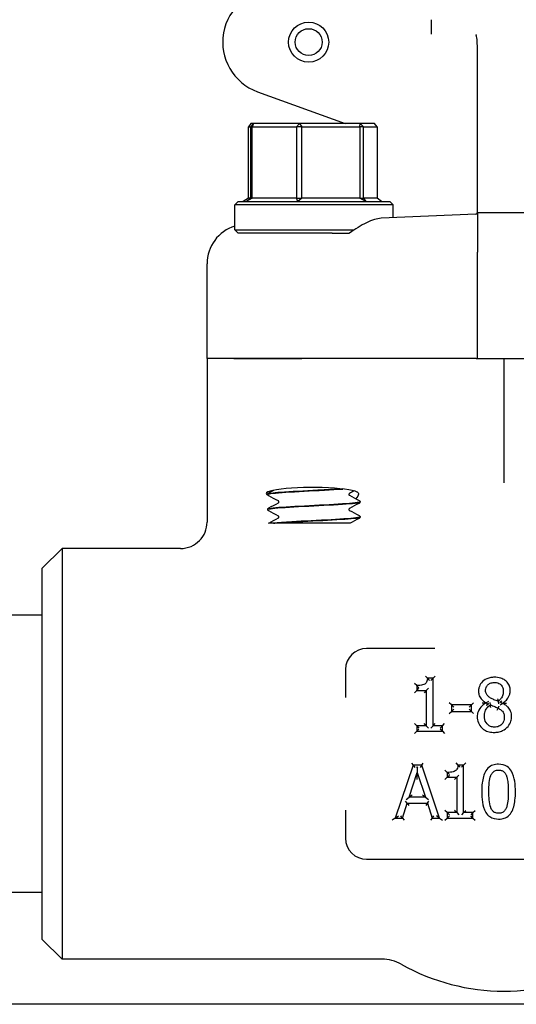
# Model space of a CAD drawing. Header units: inches. Extents: x 36 to 1719, y -84 to 1122.
# Tile 389 of 571: x 1054.67 to 1057.02, y 374.05 to 378.72. Entities that reach past the tile are written whole.
import ezdxf

# ---------------------------------------------------------------- set-up
doc = ezdxf.new("R2010")
doc.units = ezdxf.units.IN
doc.header["$LTSCALE"] = 48
doc.header["$MEASUREMENT"] = 0
doc.layers.add('Visible (ANSI)', color=7, linetype='Continuous', lineweight=30)

msp = doc.modelspace()

# ---------------------------------------------------------------- linework, layer by layer
at = {"layer": 'Visible (ANSI)'}
for p, q in [((1056.62128, 378.71518), (1056.62128, 378.64709)), ((1056.84003, 378.47623), (1056.84003, 378.56872)), ((1056.84003, 378.04901), (1056.84003, 378.47623)), ((1055.79734, 378.37385), (1056.21311, 378.22252)), ((1055.76559, 378.22252), (1055.75508, 378.2069)), ((1055.75508, 377.86815), (1055.75508, 378.2069)), ((1055.75508, 378.2069), (1055.76484, 378.2069)), ((1055.76484, 378.2069), (1055.77857, 378.22252)), ((1055.77274, 378.2069), (1055.76484, 378.2069)), ((1055.76484, 378.2069), (1055.76484, 377.86815)), ((1055.77857, 378.22252), (1055.76559, 378.22252)), ((1055.77857, 378.22252), (1055.77274, 378.2069)), ((1055.77274, 377.86815), (1055.77274, 378.2069)), ((1055.77274, 378.2069), (1055.98203, 378.2069)), ((1055.99752, 378.22252), (1055.77857, 378.22252)), ((1055.98203, 378.2069), (1055.99752, 378.22252)), ((1056.0084, 378.2069), (1055.98203, 378.2069)), ((1055.98203, 378.2069), (1055.98203, 377.86815)), ((1055.99752, 378.22252), (1056.0084, 378.2069)), ((1056.28397, 378.22252), (1055.99752, 378.22252)), ((1056.0084, 377.86815), (1056.0084, 378.2069)), ((1056.0084, 378.2069), (1056.28222, 378.2069)), ((1056.28222, 378.2069), (1056.28397, 378.22252)), ((1056.30068, 378.2069), (1056.28222, 378.2069)), ((1056.28222, 378.2069), (1056.28222, 377.86815)), ((1056.28397, 378.22252), (1056.30068, 378.2069)), ((1056.35148, 378.22252), (1056.28397, 378.22252)), ((1056.30068, 377.86815), (1056.30068, 378.2069)), ((1056.30068, 378.2069), (1056.36521, 378.2069)), ((1056.36521, 378.2069), (1056.35148, 378.22252)), ((1056.36521, 378.2069), (1056.36521, 377.86815)), ((1056.84003, 377.80363), (1056.84003, 378.04901)), ((1055.75508, 377.86815), (1055.72951, 377.85252)), ((1055.74406, 377.85252), (1055.76484, 377.86815)), ((1055.77274, 377.86815), (1055.74406, 377.85252)), ((1055.76484, 377.86815), (1055.75508, 377.86815)), ((1055.76484, 377.86815), (1055.77274, 377.86815)), ((1055.98203, 377.86815), (1055.77274, 377.86815)), ((1055.98938, 377.85252), (1055.98203, 377.86815)), ((1055.98203, 377.86815), (1056.0084, 377.86815)), ((1056.0084, 377.86815), (1055.98938, 377.85252)), ((1056.28222, 377.86815), (1056.0084, 377.86815)), ((1056.31035, 377.85252), (1056.28222, 377.86815)), ((1056.28222, 377.86815), (1056.30068, 377.86815)), ((1056.30068, 377.86815), (1056.31035, 377.85252)), ((1056.36521, 377.86815), (1056.30068, 377.86815)), ((1056.38599, 377.85252), (1056.36521, 377.86815)), ((1055.70565, 377.85252), (1055.69003, 377.8369)), ((1056.44003, 377.8369), (1055.69003, 377.8369)), ((1055.69003, 377.71815), (1055.69003, 377.8369)), ((1055.70565, 377.85252), (1056.4244, 377.85252)), ((1056.4244, 377.85252), (1056.44003, 377.8369)), ((1056.44003, 377.77602), (1056.44003, 377.8369)), ((1056.83255, 377.79303), (1056.38436, 377.77361)), ((1056.83992, 377.79877), (1056.83975, 377.79877)), ((1057.09013, 377.79877), (1056.83992, 377.79877)), ((1056.84003, 377.79822), (1056.84003, 377.61217)), ((1055.70565, 377.70252), (1055.69003, 377.71815)), ((1055.69003, 377.71815), (1056.25534, 377.71815)), ((1056.15085, 377.70252), (1055.70565, 377.70252)), ((1056.15085, 377.70252), (1056.23289, 377.70252)), ((1056.84003, 377.10877), (1056.84003, 377.61217)), ((1055.55878, 377.10877), (1055.55878, 377.55821)), ((1055.68613, 377.10877), (1055.55878, 377.10877)), ((1055.55878, 377.10877), (1055.55878, 376.3324)), ((1055.68613, 377.10877), (1055.55878, 377.10877)), ((1056.00836, 377.10877), (1055.68613, 377.10877)), ((1055.68613, 377.10877), (1056.00836, 377.10877)), ((1056.83324, 377.10877), (1056.00836, 377.10877)), ((1056.83324, 377.10877), (1056.00836, 377.10877)), ((1056.83324, 377.10877), (1056.84003, 377.10877)), ((1056.84003, 377.10877), (1057.09003, 377.10877)), ((1056.96503, 377.10877), (1056.96503, 376.64354)), ((1056.96503, 376.64354), (1056.96503, 376.51932)), ((1055.84628, 376.46475), (1055.84628, 376.46408)), ((1056.28378, 376.429), (1056.28378, 376.42833)), ((1055.84628, 376.39325), (1055.84628, 376.39258)), ((1055.87382, 376.32752), (1055.84936, 376.32752)), ((1055.87382, 376.32752), (1055.88039, 376.32752)), ((1055.96039, 376.32752), (1055.88039, 376.32752)), ((1056.23612, 376.32752), (1055.96039, 376.32752)), ((1056.28378, 376.3575), (1056.28378, 376.35683)), ((1054.77753, 376.11377), (1054.87128, 376.20752)), ((1054.87128, 376.20752), (1054.87128, 374.26002)), ((1055.43267, 376.20752), (1054.87128, 376.20752)), ((1054.77753, 374.35377), (1054.77753, 376.11377)), ((1054.77753, 375.89127), (1053.02753, 375.89127)), ((1056.63787, 375.73377), (1056.31503, 375.73377)), ((1056.21503, 375.63377), (1056.21503, 375.50126)), ((1056.55205, 375.55726), (1056.54164, 375.56768)), ((1056.60371, 375.59211), (1056.5941, 375.60253)), ((1056.62965, 375.59211), (1056.60371, 375.59211)), ((1056.62965, 375.59211), (1056.61923, 375.58169)), ((1056.62965, 375.59211), (1056.64006, 375.60253)), ((1056.62965, 375.36683), (1056.62965, 375.59211)), ((1056.55205, 375.53437), (1056.54164, 375.52395)), ((1056.55205, 375.55726), (1056.55205, 375.53437)), ((1056.55205, 375.53437), (1056.56247, 375.54479)), ((1056.55205, 375.53437), (1056.59743, 375.53437)), ((1056.59743, 375.53437), (1056.58702, 375.52395)), ((1056.59743, 375.53437), (1056.60785, 375.54479)), ((1056.59743, 375.53437), (1056.59743, 375.36683)), ((1056.71696, 375.46589), (1056.70655, 375.47631)), ((1056.81158, 375.46589), (1056.82199, 375.47631)), ((1056.89168, 375.48181), (1056.88127, 375.47582)), ((1056.88127, 375.47582), (1056.88127, 375.47481)), ((1056.89021, 375.46923), (1056.88127, 375.47481)), ((1056.90132, 375.4663), (1056.90016, 375.47802)), ((1056.93779, 375.48291), (1056.93977, 375.47131)), ((1056.94843, 375.47995), (1056.95744, 375.4744)), ((1056.95744, 375.47339), (1056.95744, 375.4744)), ((1056.70655, 375.42509), (1056.71696, 375.43551)), ((1056.81158, 375.46589), (1056.71696, 375.46589)), ((1056.71696, 375.46589), (1056.71696, 375.43551)), ((1056.71696, 375.46589), (1056.72738, 375.45548)), ((1056.71696, 375.43551), (1056.72738, 375.44592)), ((1056.71696, 375.43551), (1056.81158, 375.43551)), ((1056.81158, 375.46589), (1056.80116, 375.45548)), ((1056.81158, 375.43551), (1056.80116, 375.44592)), ((1056.81158, 375.43551), (1056.81158, 375.46589)), ((1056.81158, 375.43551), (1056.82199, 375.42509)), ((1056.93293, 375.4416), (1056.93799, 375.4507)), ((1056.94703, 375.46673), (1056.95744, 375.47339)), ((1056.55205, 375.36683), (1056.54164, 375.37724)), ((1056.54164, 375.33088), (1056.55205, 375.3413)), ((1056.59743, 375.36683), (1056.55205, 375.36683)), ((1056.55205, 375.36683), (1056.55205, 375.3413)), ((1056.55205, 375.36683), (1056.56247, 375.35641)), ((1056.55205, 375.3413), (1056.56247, 375.35172)), ((1056.55205, 375.3413), (1056.67401, 375.3413)), ((1056.59743, 375.36683), (1056.58702, 375.37724)), ((1056.59743, 375.36683), (1056.60785, 375.35641)), ((1056.62965, 375.36683), (1056.61923, 375.35641)), ((1056.62965, 375.36683), (1056.64006, 375.37724)), ((1056.67401, 375.36683), (1056.62965, 375.36683)), ((1056.67401, 375.36683), (1056.6636, 375.35641)), ((1056.67401, 375.3413), (1056.6636, 375.35172)), ((1056.67401, 375.36683), (1056.68443, 375.37724)), ((1056.67401, 375.3413), (1056.67401, 375.36683)), ((1056.67401, 375.3413), (1056.68443, 375.33088)), ((1056.53514, 375.17968), (1056.45086, 374.92968)), ((1056.52766, 375.1901), (1056.53514, 375.17968)), ((1056.57606, 375.17968), (1056.53514, 375.17968)), ((1056.53514, 375.17968), (1056.54262, 375.16926)), ((1056.55155, 375.16926), (1056.55477, 375.1716)), ((1056.55477, 375.1716), (1056.55479, 375.14565)), ((1056.55477, 375.1716), (1056.55799, 375.16926)), ((1056.57606, 375.17968), (1056.56858, 375.16926)), ((1056.57606, 375.17968), (1056.58354, 375.1901)), ((1056.66034, 374.92968), (1056.57606, 375.17968)), ((1056.6966, 375.14565), (1056.68619, 375.15606)), ((1056.74827, 375.18049), (1056.73865, 375.19091)), ((1056.7742, 375.18049), (1056.74827, 375.18049)), ((1056.7742, 375.18049), (1056.76378, 375.17007)), ((1056.7742, 375.18049), (1056.78461, 375.19091)), ((1056.7742, 374.95521), (1056.7742, 375.18049)), ((1056.5163, 375.02794), (1056.55479, 375.14565)), ((1056.55479, 375.14565), (1056.59348, 375.02794)), ((1056.55481, 375.11221), (1056.55479, 375.14565)), ((1056.6966, 375.12275), (1056.68619, 375.11234)), ((1056.6966, 375.14565), (1056.6966, 375.12275)), ((1056.6966, 375.12275), (1056.70702, 375.13317)), ((1056.6966, 375.12275), (1056.74198, 375.12275)), ((1056.74198, 375.12275), (1056.73157, 375.11234)), ((1056.74198, 375.12275), (1056.7524, 375.13317)), ((1056.74198, 375.12275), (1056.74198, 374.95521)), ((1056.50718, 374.99958), (1056.49961, 375.00999)), ((1056.50193, 375.01752), (1056.5163, 375.02794)), ((1056.53066, 375.03836), (1056.5163, 375.02794)), ((1056.59348, 375.02794), (1056.5163, 375.02794)), ((1056.59348, 375.02794), (1056.57909, 375.03836)), ((1056.59348, 375.02794), (1056.60787, 375.01752)), ((1056.6026, 374.99958), (1056.61017, 375.00999)), ((1056.21503, 374.96629), (1056.21503, 374.83377)), ((1056.48449, 374.92968), (1056.50718, 374.99958)), ((1056.50718, 374.99958), (1056.6026, 374.99958)), ((1056.50718, 374.99958), (1056.51475, 374.98916)), ((1056.6026, 374.99958), (1056.59503, 374.98916)), ((1056.6026, 374.99958), (1056.62529, 374.92968)), ((1056.6966, 374.95521), (1056.68619, 374.96562)), ((1056.74198, 374.95521), (1056.73157, 374.96562)), ((1056.7742, 374.95521), (1056.78461, 374.96562)), ((1056.81856, 374.95521), (1056.82898, 374.96562)), ((1056.45086, 374.92968), (1056.43635, 374.91926)), ((1056.45086, 374.92968), (1056.46536, 374.9401)), ((1056.45086, 374.92968), (1056.48449, 374.92968)), ((1056.48449, 374.92968), (1056.47692, 374.9401)), ((1056.48449, 374.92968), (1056.49206, 374.91926)), ((1056.62529, 374.92968), (1056.61772, 374.91926)), ((1056.62529, 374.92968), (1056.63286, 374.9401)), ((1056.62529, 374.92968), (1056.66034, 374.92968)), ((1056.66034, 374.92968), (1056.64584, 374.9401)), ((1056.66034, 374.92968), (1056.67484, 374.91926)), ((1056.68619, 374.91926), (1056.6966, 374.92968)), ((1056.74198, 374.95521), (1056.6966, 374.95521)), ((1056.6966, 374.95521), (1056.6966, 374.92968)), ((1056.6966, 374.95521), (1056.70702, 374.94479)), ((1056.6966, 374.92968), (1056.70702, 374.9401)), ((1056.6966, 374.92968), (1056.81856, 374.92968)), ((1056.74198, 374.95521), (1056.7524, 374.94479)), ((1056.7742, 374.95521), (1056.76378, 374.94479)), ((1056.81856, 374.95521), (1056.7742, 374.95521)), ((1056.81856, 374.95521), (1056.80815, 374.94479)), ((1056.81856, 374.92968), (1056.80815, 374.9401)), ((1056.81856, 374.92968), (1056.81856, 374.95521)), ((1056.81856, 374.92968), (1056.82898, 374.91926)), ((1056.31503, 374.73377), (1057.61503, 374.73377)), ((1054.77753, 374.57627), (1053.02753, 374.57627)), ((1054.77753, 374.35377), (1054.87128, 374.26002)), ((1056.38736, 374.26002), (1054.87128, 374.26002)), ((1079.24768, 374.04627), (1042.74768, 374.04627))]:
    msp.add_line(p, q, dxfattribs=at)
for radius in [0.095, 0.06375]:
    msp.add_circle((1056.04003, 378.60877), radius, dxfattribs=at)
for centre, radius, start, end in [((1055.88285, 378.60877), 0.25, 90, 250), ((1056.83221, 377.80084), 0.00781, 272.48126, 344.67631), ((1056.31503, 375.63377), 0.1, 90, 180), ((1056.31503, 374.83377), 0.1, 180, 270), ((1056.38736, 374.07252), 0.1875, 60.65517, 90), ((1056.96503, 375.10002), 0.99125, 240.65517, 299.34483)]:
    msp.add_arc(centre, radius, start, end, dxfattribs=at)
for centre, major_axis, ratio, start_param, end_param in [((1055.74793, 377.55836), (-0.18898, -0.00819), 0.9912393, 4.9805775, 6.240258), ((1056.05785, 376.46807), (0.21875, 0), 0.1316525, 0.1108904, 3.4219418)]:
    msp.add_ellipse(centre, major_axis=major_axis, ratio=ratio, start_param=start_param, end_param=end_param, dxfattribs=at)
for points, knots in [([(1056.83422, 378.64175), (1056.8336, 378.64295), (1056.83295, 378.64413), (1056.83226, 378.64532), (1056.83224, 378.64537), (1056.83221, 378.64541)], [-0.020840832, -0.020840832, -0.020840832, -0.020840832, 0, 0, 0.000807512, 0.000807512, 0.000807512, 0.000807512]), ([(1056.84003, 378.56872), (1056.84003, 378.58475), (1056.8397, 378.59936), (1056.83801, 378.62597), (1056.83671, 378.63455), (1056.83492, 378.6402), (1056.83458, 378.64107), (1056.83422, 378.64175)], [0, 0, 0, 0, 0.14044728, 0.14044728, 0.29472543, 0.29472543, 0.32889511, 0.32889511, 0.32889511, 0.32889511]), ([(1056.38436, 377.77361), (1056.36433, 377.77274), (1056.34003, 377.7648), (1056.28786, 377.73949), (1056.25993, 377.72208), (1056.23391, 377.70327), (1056.2334, 377.7029), (1056.23289, 377.70252)], [2.42631602, 2.42631602, 2.42631602, 2.42631602, 2.67966729, 2.67966729, 2.93613935, 2.93613935, 2.94129083, 2.94129083, 2.94129083, 2.94129083]), ([(1055.84628, 376.46478), (1055.84634, 376.46623), (1055.84688, 376.4676), (1055.84813, 376.46948), (1055.8488, 376.47009), (1055.84996, 376.47098), (1055.85048, 376.47129), (1055.85098, 376.47156)], [0, 0, 0, 0, 0.020588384, 0.020588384, 0.04017257, 0.04017257, 0.058516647, 0.058516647, 0.058516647, 0.058516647]), ([(1055.85098, 376.45728), (1055.8502, 376.45768), (1055.84936, 376.45818), (1055.84796, 376.45963), (1055.84746, 376.46027), (1055.84663, 376.46192), (1055.84632, 376.46297), (1055.84628, 376.46406)], [0, 0, 0, 0, 0.028459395, 0.028459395, 0.043235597, 0.043235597, 0.058545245, 0.058545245, 0.058545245, 0.058545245]), ([(1056.1985, 376.49011), (1056.16537, 376.48793), (1056.12514, 376.48576), (1056.08354, 376.48359), (1056.01943, 376.48024), (1055.9534, 376.4769), (1055.90846, 376.47355), (1055.86909, 376.47062), (1055.84658, 376.46768), (1055.84633, 376.46475)], [-20.5382393, -20.5382393, -20.5382393, -20.5382393, -19.9656718, -19.9656718, -19.9656718, -19.0832549, -19.0832549, -19.0832549, -18.3101233, -18.3101233, -18.3101233, -18.3101233]), ([(1055.8466, 376.46406), (1055.84648, 376.46545), (1055.85115, 376.46685), (1055.86075, 376.46824), (1055.88375, 376.47159), (1055.93461, 376.47494), (1055.9956, 376.47828), (1056.05657, 376.48163), (1056.12649, 376.48497), (1056.18101, 376.48832), (1056.18843, 376.48877), (1056.19556, 376.48923), (1056.20234, 376.48968)], [12.0246214, 12.0246214, 12.0246214, 12.0246214, 12.3927441, 12.3927441, 12.3927441, 13.2747852, 13.2747852, 13.2747852, 14.1565644, 14.1565644, 14.1565644, 14.276733, 14.276733, 14.276733, 14.276733]), ([(1056.23305, 376.46891), (1056.23305, 376.46891), (1056.23281, 376.46882), (1056.23205, 376.46802), (1056.23169, 376.46757), (1056.23106, 376.46624), (1056.23082, 376.46533), (1056.23082, 376.46442)], [0.002645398, 0.002645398, 0.002645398, 0.002645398, 0.027589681, 0.027589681, 0.042171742, 0.042171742, 0.057287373, 0.057287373, 0.057287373, 0.057287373]), ([(1056.23082, 376.46442), (1056.23082, 376.46303), (1056.23139, 376.46174), (1056.23232, 376.46045), (1056.23267, 376.46018), (1056.23299, 376.45995), (1056.23305, 376.45992), (1056.23305, 376.45992)], [0, 0, 0, 0, 0.022828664, 0.022828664, 0.041633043, 0.041633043, 0.054614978, 0.054614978, 0.054614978, 0.054614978]), ([(1056.27525, 376.47126), (1056.27643, 376.46987), (1056.27682, 376.4678), (1056.27572, 376.45955), (1056.27132, 376.45152), (1056.26391, 376.44374)], [0, 0, 0, 0, 0.0813335, 0.0813335, 0.26320463, 0.26320463, 0.26320463, 0.26320463]), ([(1056.28345, 376.42903), (1056.28349, 376.42724), (1056.27567, 376.42545), (1056.26011, 376.42366), (1056.23133, 376.42035), (1056.17664, 376.41704), (1056.1147, 376.41373), (1056.05284, 376.41043), (1055.98491, 376.40712), (1055.93404, 376.40382), (1055.88255, 376.40047), (1055.84955, 376.39713), (1055.84652, 376.39379), (1055.84636, 376.39361), (1055.84628, 376.39343), (1055.84629, 376.39325)], [-15.1708472, -15.1708472, -15.1708472, -15.1708472, -14.6990684, -14.6990684, -14.6990684, -13.8268003, -13.8268003, -13.8268003, -12.9557305, -12.9557305, -12.9557305, -12.0740419, -12.0740419, -12.0740419, -12.026938, -12.026938, -12.026938, -12.026938]), ([(1055.84665, 376.39256), (1055.84657, 376.39427), (1055.85371, 376.39599), (1055.86807, 376.3977), (1055.89649, 376.4011), (1055.95258, 376.4045), (1056.01626, 376.4079), (1056.07944, 376.41127), (1056.14879, 376.41464), (1056.19983, 376.41801), (1056.25056, 376.42136), (1056.28221, 376.42471), (1056.28372, 376.42806), (1056.28376, 376.42815), (1056.28377, 376.42824), (1056.28377, 376.42833)], [5.7414361, 5.7414361, 5.7414361, 5.7414361, 6.1939142, 6.1939142, 6.1939142, 7.0897201, 7.0897201, 7.0897201, 7.9785276, 7.9785276, 7.9785276, 8.8619138, 8.8619138, 8.8619138, 8.8853453, 8.8853453, 8.8853453, 8.8853453]), ([(1055.89923, 376.42867), (1055.89923, 376.43005), (1055.89866, 376.43134), (1055.89773, 376.43263), (1055.89738, 376.4329), (1055.89706, 376.43313), (1055.897, 376.43316), (1055.897, 376.43316)], [0, 0, 0, 0, 0.022828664, 0.022828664, 0.041633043, 0.041633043, 0.054614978, 0.054614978, 0.054614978, 0.054614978]), ([(1055.897, 376.42417), (1055.897, 376.42417), (1055.89724, 376.42426), (1055.898, 376.42506), (1055.89837, 376.42551), (1055.89899, 376.42684), (1055.89923, 376.42775), (1055.89923, 376.42867)], [0.002645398, 0.002645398, 0.002645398, 0.002645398, 0.027589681, 0.027589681, 0.042171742, 0.042171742, 0.057287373, 0.057287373, 0.057287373, 0.057287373]), ([(1056.27907, 376.43581), (1056.27985, 376.4354), (1056.28069, 376.4349), (1056.28209, 376.43345), (1056.28259, 376.43281), (1056.28342, 376.43116), (1056.28373, 376.43011), (1056.28377, 376.42903)], [0, 0, 0, 0, 0.028459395, 0.028459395, 0.043235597, 0.043235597, 0.058545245, 0.058545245, 0.058545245, 0.058545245]), ([(1056.28377, 376.42831), (1056.28371, 376.42685), (1056.28317, 376.42548), (1056.28192, 376.4236), (1056.28125, 376.42299), (1056.28009, 376.4221), (1056.27957, 376.42179), (1056.27907, 376.42153)], [0, 0, 0, 0, 0.020588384, 0.020588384, 0.04017257, 0.04017257, 0.058516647, 0.058516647, 0.058516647, 0.058516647]), ([(1055.84628, 376.39328), (1055.84634, 376.39473), (1055.84688, 376.3961), (1055.84813, 376.39798), (1055.8488, 376.39859), (1055.84996, 376.39948), (1055.85048, 376.39979), (1055.85098, 376.40006)], [0, 0, 0, 0, 0.020588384, 0.020588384, 0.04017257, 0.04017257, 0.058516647, 0.058516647, 0.058516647, 0.058516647]), ([(1055.85098, 376.38578), (1055.8502, 376.38618), (1055.84936, 376.38668), (1055.84796, 376.38813), (1055.84746, 376.38877), (1055.84663, 376.39042), (1055.84632, 376.39147), (1055.84628, 376.39256)], [0, 0, 0, 0, 0.028459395, 0.028459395, 0.043235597, 0.043235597, 0.058545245, 0.058545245, 0.058545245, 0.058545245]), ([(1055.89923, 376.35717), (1055.89923, 376.35855), (1055.89866, 376.35984), (1055.89773, 376.36113), (1055.89738, 376.3614), (1055.89706, 376.36163), (1055.897, 376.36166), (1055.897, 376.36166)], [0, 0, 0, 0, 0.022828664, 0.022828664, 0.041633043, 0.041633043, 0.054614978, 0.054614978, 0.054614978, 0.054614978]), ([(1056.23305, 376.39741), (1056.23305, 376.39741), (1056.23281, 376.39732), (1056.23205, 376.39652), (1056.23169, 376.39607), (1056.23106, 376.39474), (1056.23082, 376.39383), (1056.23082, 376.39292)], [0.002645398, 0.002645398, 0.002645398, 0.002645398, 0.027589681, 0.027589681, 0.042171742, 0.042171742, 0.057287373, 0.057287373, 0.057287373, 0.057287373]), ([(1056.23082, 376.39292), (1056.23082, 376.39153), (1056.23139, 376.39024), (1056.23232, 376.38895), (1056.23267, 376.38868), (1056.23299, 376.38845), (1056.23305, 376.38842), (1056.23305, 376.38842)], [0, 0, 0, 0, 0.022828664, 0.022828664, 0.041633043, 0.041633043, 0.054614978, 0.054614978, 0.054614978, 0.054614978]), ([(1056.27907, 376.36431), (1056.27985, 376.3639), (1056.28069, 376.3634), (1056.28209, 376.36195), (1056.28259, 376.36131), (1056.28342, 376.35966), (1056.28373, 376.35861), (1056.28377, 376.35753)], [0, 0, 0, 0, 0.028459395, 0.028459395, 0.043235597, 0.043235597, 0.058545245, 0.058545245, 0.058545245, 0.058545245]), ([(1055.43267, 376.20752), (1055.43278, 376.20752), (1055.43289, 376.20752), (1055.44154, 376.20754), (1055.45007, 376.20843), (1055.4668, 376.21188), (1055.47496, 376.21444), (1055.49784, 376.22425), (1055.51149, 376.23354), (1055.53433, 376.25673), (1055.54335, 376.27036), (1055.55562, 376.30028), (1055.55878, 376.31626), (1055.55878, 376.3324)], [-0.00080906, -0.00080906, -0.00080906, -0.00080906, 0, 0, 0.06513682, 0.06513682, 0.13017613, 0.13017613, 0.25481643, 0.25481643, 0.37825086, 0.37825086, 0.50129539, 0.50129539, 0.50129539, 0.50129539]), ([(1056.28349, 376.35753), (1056.28362, 376.35632), (1056.28016, 376.35511), (1056.27296, 376.35391), (1056.25318, 376.35059), (1056.20558, 376.34728), (1056.14647, 376.34397), (1056.08707, 376.34064), (1056.01717, 376.33731), (1055.96089, 376.33398), (1055.92451, 376.33183), (1055.89392, 376.32967), (1055.87382, 376.32752)], [-8.8876619, -8.8876619, -8.8876619, -8.8876619, -8.569564, -8.569564, -8.569564, -7.6960367, -7.6960367, -7.6960367, -6.8183862, -6.8183862, -6.8183862, -6.2510262, -6.2510262, -6.2510262, -6.2510262]), ([(1055.88039, 376.32752), (1055.91445, 376.33083), (1055.97291, 376.33413), (1056.03586, 376.33743), (1056.0988, 376.34074), (1056.16506, 376.34404), (1056.21208, 376.34735), (1056.25708, 376.35051), (1056.28365, 376.35367), (1056.28377, 376.35683)], [0.0265881, 0.0265881, 0.0265881, 0.0265881, 0.8976269, 0.8976269, 0.8976269, 1.7685955, 1.7685955, 1.7685955, 2.60216, 2.60216, 2.60216, 2.60216]), ([(1055.897, 376.35267), (1055.897, 376.35267), (1055.89724, 376.35276), (1055.898, 376.35356), (1055.89837, 376.35401), (1055.89899, 376.35534), (1055.89923, 376.35625), (1055.89923, 376.35717)], [0.002645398, 0.002645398, 0.002645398, 0.002645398, 0.027589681, 0.027589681, 0.042171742, 0.042171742, 0.057287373, 0.057287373, 0.057287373, 0.057287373]), ([(1056.28377, 376.35681), (1056.28371, 376.35535), (1056.28317, 376.35398), (1056.28192, 376.3521), (1056.28125, 376.35149), (1056.28009, 376.3506), (1056.27957, 376.35029), (1056.27907, 376.35003)], [0, 0, 0, 0, 0.020588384, 0.020588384, 0.04017257, 0.04017257, 0.058516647, 0.058516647, 0.058516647, 0.058516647]), ([(1056.60371, 375.59211), (1056.60348, 375.58911), (1056.60305, 375.58619), (1056.60153, 375.57971), (1056.60023, 375.57627), (1056.59715, 375.57103), (1056.59556, 375.56905), (1056.59254, 375.5663), (1056.59128, 375.56536), (1056.58994, 375.56456), (1056.58715, 375.56288), (1056.58385, 375.56153), (1056.57636, 375.55935), (1056.57209, 375.55858), (1056.56259, 375.55749), (1056.55734, 375.55726), (1056.55205, 375.55726)], [-0.21914518, -0.21914518, -0.21914518, -0.21914518, -0.19291175, -0.19291175, -0.15742494, -0.15742494, -0.13012741, -0.13012741, -0.11306644, -0.11306644, -0.11306644, -0.07974952, -0.07974952, -0.04257171, -0.04257171, 0, 0, 0, 0]), ([(1056.61269, 375.58169), (1056.61267, 375.58172), (1056.61265, 375.58174), (1056.61179, 375.58281), (1056.61094, 375.58385), (1056.60928, 375.58583), (1056.60847, 375.58678), (1056.60684, 375.58866), (1056.60602, 375.58958), (1056.60482, 375.5909), (1056.60439, 375.59137), (1056.60385, 375.59196), (1056.60371, 375.59211), (1056.60371, 375.59211)], [-0.000246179, -0.000246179, -0.000246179, -0.000246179, 0, 0, 0.010218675, 0.010218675, 0.020229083, 0.020229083, 0.031714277, 0.031714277, 0.040524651, 0.040524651, 0.048289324, 0.048289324, 0.048289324, 0.048289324]), ([(1056.92037, 375.59697), (1056.91485, 375.59697), (1056.90917, 375.59657), (1056.89681, 375.59446), (1056.89015, 375.59251), (1056.87448, 375.58529), (1056.86609, 375.57904), (1056.85362, 375.56435), (1056.84924, 375.55618), (1056.8456, 375.5421), (1056.845, 375.5365), (1056.845, 375.53113)], [-0.24108925, -0.24108925, -0.24108925, -0.24108925, -0.20285247, -0.20285247, -0.15755053, -0.15755053, -0.09071955, -0.09071955, -0.03520387, -0.03520387, 0, 0, 0, 0]), ([(1056.87863, 375.53498), (1056.87863, 375.53763), (1056.87884, 375.54025), (1056.88, 375.54676), (1056.88131, 375.55044), (1056.88576, 375.55815), (1056.88937, 375.5619), (1056.89828, 375.56799), (1056.90347, 375.57008), (1056.91263, 375.57192), (1056.91636, 375.57226), (1056.92017, 375.57226)], [-0.20028425, -0.20028425, -0.20028425, -0.20028425, -0.17595568, -0.17595568, -0.13702996, -0.13702996, -0.08642653, -0.08642653, -0.03353843, -0.03353843, 0, 0, 0, 0]), ([(1056.92017, 375.57226), (1056.92354, 375.57226), (1056.92689, 375.57201), (1056.9343, 375.57078), (1056.93823, 375.56959), (1056.94691, 375.56539), (1056.95128, 375.56176), (1056.95809, 375.55302), (1056.96038, 375.54818), (1056.96235, 375.53974), (1056.96271, 375.53638), (1056.96271, 375.53295)], [-0.2062605, -0.2062605, -0.2062605, -0.2062605, -0.17676842, -0.17676842, -0.13805989, -0.13805989, -0.0834994, -0.0834994, -0.03156312, -0.03156312, 0, 0, 0, 0]), ([(1056.99553, 375.53336), (1056.99553, 375.53727), (1056.99522, 375.54131), (1056.99335, 375.55181), (1056.99109, 375.55821), (1056.98334, 375.57146), (1056.97747, 375.57758), (1056.96451, 375.58709), (1056.95752, 375.59046), (1056.94041, 375.59589), (1056.93023, 375.59697), (1056.92037, 375.59697)], [-0.2382608, -0.2382608, -0.2382608, -0.2382608, -0.21252746, -0.21252746, -0.17135413, -0.17135413, -0.11832726, -0.11832726, -0.06910487, -0.06910487, 0, 0, 0, 0]), ([(1056.56247, 375.54716), (1056.56244, 375.54718), (1056.56242, 375.54721), (1056.5613, 375.54826), (1056.56021, 375.5493), (1056.55814, 375.55128), (1056.55715, 375.55224), (1056.5553, 375.55405), (1056.55442, 375.55491), (1056.55318, 375.55614), (1056.55274, 375.55658), (1056.55219, 375.55713), (1056.55205, 375.55726), (1056.55205, 375.55726)], [-0.049771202, -0.049771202, -0.049771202, -0.049771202, -0.049510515, -0.049510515, -0.038176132, -0.038176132, -0.027254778, -0.027254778, -0.015917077, -0.015917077, -0.007424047, -0.007424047, 0, 0, 0, 0]), ([(1056.845, 375.53113), (1056.845, 375.52749), (1056.84525, 375.52371), (1056.847, 375.51288), (1056.84951, 375.50563), (1056.85392, 375.49932), (1056.85832, 375.49303), (1056.86359, 375.48814), (1056.87304, 375.48089), (1056.87714, 375.47823), (1056.88127, 375.47582)], [-0.14919736, -0.14919736, -0.14919736, -0.14919736, -0.12498855, -0.12498855, -0.08048513, -0.08048513, -0.08048513, -0.03367511, -0.03367511, 0, 0, 0, 0]), ([(1056.90254, 375.49851), (1056.90132, 375.49922), (1056.90011, 375.49995), (1056.89399, 375.50393), (1056.88963, 375.50762), (1056.88299, 375.51587), (1056.88088, 375.52018), (1056.87898, 375.52827), (1056.87863, 375.5316), (1056.87863, 375.53498)], [-0.14393342, -0.14393342, -0.14393342, -0.14393342, -0.13185082, -0.13185082, -0.08070178, -0.08070178, -0.03103914, -0.03103914, 0, 0, 0, 0]), ([(1056.96271, 375.53295), (1056.96271, 375.5282), (1056.96233, 375.52347), (1056.96012, 375.51163), (1056.95776, 375.50502), (1056.95096, 375.49496), (1056.94731, 375.491), (1056.94148, 375.48583), (1056.93967, 375.48434), (1056.93779, 375.48291)], [-0.17159567, -0.17159567, -0.17159567, -0.17159567, -0.13119161, -0.13119161, -0.06654511, -0.06654511, -0.01972886, -0.01972886, 0, 0, 0, 0]), ([(1056.95744, 375.4744), (1056.96013, 375.47576), (1056.9628, 375.4773), (1056.97102, 375.48275), (1056.97623, 375.48737), (1056.98625, 375.49981), (1056.99035, 375.50762), (1056.99462, 375.52177), (1056.99553, 375.5276), (1056.99553, 375.53336)], [-0.15744253, -0.15744253, -0.15744253, -0.15744253, -0.13731944, -0.13731944, -0.09338685, -0.09338685, -0.03591802, -0.03591802, 0, 0, 0, 0]), ([(1056.88127, 375.47481), (1056.87452, 375.4715), (1056.86787, 375.46728), (1056.8534, 375.45433), (1056.84659, 375.4443), (1056.84015, 375.42587), (1056.83893, 375.41796), (1056.83893, 375.41038)], [-0.17644554, -0.17644554, -0.17644554, -0.17644554, -0.12506903, -0.12506903, -0.04977316, -0.04977316, 0, 0, 0, 0]), ([(1056.86257, 375.4758), (1056.86261, 375.47579), (1056.86265, 375.47579), (1056.86594, 375.47573), (1056.86929, 375.47566), (1056.87468, 375.47552), (1056.87677, 375.47546), (1056.87913, 375.47538), (1056.87983, 375.47536), (1056.88042, 375.47534)], [-0.000323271, -0.000323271, -0.000323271, -0.000323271, 0, 0, 0.024747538, 0.024747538, 0.043496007, 0.043496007, 0.051596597, 0.051596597, 0.051596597, 0.051596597]), ([(1056.88127, 375.47582), (1056.88127, 375.47582), (1056.88107, 375.47571), (1056.8806, 375.47544), (1056.88051, 375.47539), (1056.88042, 375.47534)], [0, 0, 0, 0, 0.009031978, 0.009031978, 0.01088713, 0.01088713, 0.01088713, 0.01088713]), ([(1056.88042, 375.47534), (1056.88059, 375.47523), (1056.88073, 375.47514), (1056.88113, 375.4749), (1056.88127, 375.47481), (1056.88127, 375.47481)], [0.004463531, 0.004463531, 0.004463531, 0.004463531, 0.007781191, 0.007781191, 0.015368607, 0.015368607, 0.015368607, 0.015368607]), ([(1056.93779, 375.48291), (1056.93456, 375.48397), (1056.9313, 375.48517), (1056.92481, 375.4878), (1056.92157, 375.48922), (1056.91834, 375.49071), (1056.9156, 375.49198), (1056.91287, 375.49326), (1056.90754, 375.49587), (1056.90489, 375.4972), (1056.90254, 375.49851)], [-0.10316194, -0.10316194, -0.10316194, -0.10316194, -0.07498611, -0.07498611, -0.04681028, -0.04681028, -0.04681028, -0.02340514, -0.02340514, 0, 0, 0, 0]), ([(1056.93574, 375.49467), (1056.93575, 375.49464), (1056.93575, 375.49461), (1056.93593, 375.49363), (1056.9361, 375.49267), (1056.93643, 375.49082), (1056.93658, 375.48993), (1056.93696, 375.48779), (1056.93716, 375.48662), (1056.93747, 375.48477), (1056.93759, 375.48407), (1056.93775, 375.48315), (1056.93779, 375.48291), (1056.93779, 375.48291)], [-0.044688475, -0.044688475, -0.044688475, -0.044688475, -0.044465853, -0.044465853, -0.037097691, -0.037097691, -0.029877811, -0.029877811, -0.018940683, -0.018940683, -0.009212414, -0.009212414, 0, 0, 0, 0]), ([(1056.94703, 375.47693), (1056.94705, 375.47699), (1056.94708, 375.47704), (1056.94755, 375.47804), (1056.94799, 375.47899), (1056.94843, 375.47995)], [-0.0004459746, -0.0004459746, -0.0004459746, -0.0004459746, 0, 0, 0.0079917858, 0.0079917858, 0.0079917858, 0.0079917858]), ([(1056.94843, 375.47995), (1056.95314, 375.48311), (1056.9556, 375.48506), (1056.95618, 375.48552), (1056.95625, 375.48558), (1056.95632, 375.48564)], [-0.0049383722, -0.0049383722, -0.0049383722, -0.0049383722, 0, 0, 0.000690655, 0.000690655, 0.000690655, 0.000690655]), ([(1056.95744, 375.4744), (1056.95744, 375.4744), (1056.95764, 375.47428), (1056.95808, 375.47401), (1056.95817, 375.47396), (1056.95825, 375.47391)], [-0.044899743, -0.044899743, -0.044899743, -0.044899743, -0.035977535, -0.035977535, -0.03420007, -0.03420007, -0.03420007, -0.03420007]), ([(1056.95744, 375.47339), (1056.95744, 375.47339), (1056.95758, 375.47348), (1056.95796, 375.47372), (1056.9581, 375.47381), (1056.95825, 375.47391)], [0, 0, 0, 0, 0.007479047, 0.007479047, 0.010647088, 0.010647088, 0.010647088, 0.010647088]), ([(1056.95825, 375.47391), (1056.95888, 375.47392), (1056.95961, 375.47393), (1056.96215, 375.47399), (1056.96444, 375.47405), (1056.97011, 375.47425), (1056.97354, 375.47441), (1056.97689, 375.47458), (1056.97694, 375.47458), (1056.97698, 375.47459)], [0.002128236, 0.002128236, 0.002128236, 0.002128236, 0.008988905, 0.008988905, 0.025521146, 0.025521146, 0.046099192, 0.046099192, 0.046368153, 0.046368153, 0.046368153, 0.046368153]), ([(1056.87276, 375.41282), (1056.87276, 375.41827), (1056.87333, 375.42371), (1056.87651, 375.4372), (1056.88019, 375.44488), (1056.88976, 375.45733), (1056.89518, 375.46223), (1056.90132, 375.4663)], [-0.18604928, -0.18604928, -0.18604928, -0.18604928, -0.13907807, -0.13907807, -0.06392413, -0.06392413, 0, 0, 0, 0]), ([(1056.89021, 375.46923), (1056.88532, 375.46611), (1056.88247, 375.46391), (1056.88169, 375.46331), (1056.88162, 375.46325), (1056.88154, 375.46319)], [-0.0067344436, -0.0067344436, -0.0067344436, -0.0067344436, 0, 0, 0.0007386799, 0.0007386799, 0.0007386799, 0.0007386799]), ([(1056.89168, 375.47225), (1056.89166, 375.4722), (1056.89163, 375.47215), (1056.89113, 375.47115), (1056.89067, 375.47019), (1056.89021, 375.46923)], [-0.0004266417, -0.0004266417, -0.0004266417, -0.0004266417, 0, 0, 0.0080980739, 0.0080980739, 0.0080980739, 0.0080980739]), ([(1056.90275, 375.45448), (1056.90275, 375.45451), (1056.90274, 375.45454), (1056.9026, 375.45552), (1056.90247, 375.45648), (1056.90222, 375.45833), (1056.90211, 375.45923), (1056.90185, 375.46138), (1056.90172, 375.46256), (1056.90151, 375.46443), (1056.90144, 375.46513), (1056.90135, 375.46606), (1056.90132, 375.4663), (1056.90132, 375.4663)], [-0.044621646, -0.044621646, -0.044621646, -0.044621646, -0.044400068, -0.044400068, -0.03707356, -0.03707356, -0.02988243, -0.02988243, -0.01893434, -0.01893434, -0.009203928, -0.009203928, 0, 0, 0, 0]), ([(1056.90132, 375.4663), (1056.90489, 375.46485), (1056.90846, 375.4634), (1056.91562, 375.46053), (1056.9192, 375.4591), (1056.9228, 375.45769), (1056.9255, 375.45663), (1056.92816, 375.45552), (1056.93329, 375.4532), (1056.93576, 375.45198), (1056.93799, 375.4507)], [-0.1047588, -0.1047588, -0.1047588, -0.1047588, -0.0755253, -0.0755253, -0.0462918, -0.0462918, -0.0462918, -0.0231459, -0.0231459, 0, 0, 0, 0]), ([(1056.93799, 375.4507), (1056.93799, 375.4507), (1056.93812, 375.45093), (1056.93862, 375.45183), (1056.93899, 375.45249), (1056.93992, 375.45416), (1056.94047, 375.45515), (1056.94139, 375.4568), (1056.94171, 375.45739), (1056.94221, 375.45829), (1056.94238, 375.45859), (1056.94264, 375.45905), (1056.94272, 375.45921), (1056.94288, 375.45949), (1056.94295, 375.45961), (1056.94303, 375.45976), (1056.94304, 375.45978), (1056.94305, 375.45981)], [-0.04147151, -0.04147151, -0.04147151, -0.04147151, -0.031136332, -0.031136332, -0.020800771, -0.020800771, -0.010464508, -0.010464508, -0.005125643, -0.005125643, -0.002449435, -0.002449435, -0.001094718, -0.001094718, 0, 0, 0.000192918, 0.000192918, 0.000192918, 0.000192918]), ([(1056.93799, 375.4507), (1056.94051, 375.44934), (1056.94295, 375.44792), (1056.95047, 375.44317), (1056.9552, 375.43954), (1056.96263, 375.43117), (1056.96494, 375.42608), (1056.96702, 375.41611), (1056.96737, 375.41196), (1056.96737, 375.40775)], [-0.16889715, -0.16889715, -0.16889715, -0.16889715, -0.14560596, -0.14560596, -0.0945362, -0.0945362, -0.03636008, -0.03636008, 0, 0, 0, 0]), ([(1057.00181, 375.41099), (1057.00181, 375.41513), (1057.00154, 375.41941), (1057.00018, 375.42801), (1056.99908, 375.43233), (1056.99473, 375.44333), (1056.99019, 375.44974), (1056.98183, 375.45818), (1056.97805, 375.46125), (1056.96873, 375.46771), (1056.96312, 375.47076), (1056.95744, 375.47339)], [-0.17675386, -0.17675386, -0.17675386, -0.17675386, -0.14867142, -0.14867142, -0.12078849, -0.12078849, -0.0760162, -0.0760162, -0.04400779, -0.04400779, 0, 0, 0, 0]), ([(1056.83893, 375.41038), (1056.83893, 375.40058), (1056.8407, 375.39032), (1056.8444, 375.38101), (1056.84791, 375.37215), (1056.85348, 375.36376), (1056.8604, 375.3571)], [-0.12818083, -0.12818083, -0.12818083, -0.12818083, -0.06222407, -0.06222407, -0.06222407, 0, 0, 0, 0]), ([(1056.92077, 375.36055), (1056.91435, 375.36055), (1056.90805, 375.36168), (1056.89383, 375.36756), (1056.88625, 375.37419), (1056.87535, 375.39113), (1056.87276, 375.4017), (1056.87276, 375.41282)], [-0.24211946, -0.24211946, -0.24211946, -0.24211946, -0.18433658, -0.18433658, -0.09638448, -0.09638448, 0, 0, 0, 0]), ([(1056.92037, 375.33563), (1056.92606, 375.33563), (1056.9319, 375.33606), (1056.9452, 375.33842), (1056.9526, 375.34074), (1056.96939, 375.34901), (1056.97806, 375.35585), (1056.99109, 375.37128), (1056.99579, 375.37959), (1057.00083, 375.39584), (1057.00181, 375.40359), (1057.00181, 375.41099)], [-0.27146787, -0.27146787, -0.27146787, -0.27146787, -0.23213286, -0.23213286, -0.18138429, -0.18138429, -0.10931742, -0.10931742, -0.04973135, -0.04973135, 0, 0, 0, 0]), ([(1056.96737, 375.40775), (1056.96737, 375.4041), (1056.9671, 375.40047), (1056.96571, 375.39235), (1056.96436, 375.38799), (1056.9596, 375.37838), (1056.95554, 375.37349), (1056.94512, 375.3655), (1056.93869, 375.36279), (1056.92818, 375.36085), (1056.9245, 375.36055), (1056.92077, 375.36055)], [-0.23080417, -0.23080417, -0.23080417, -0.23080417, -0.19912439, -0.19912439, -0.15681606, -0.15681606, -0.09762557, -0.09762557, -0.03265509, -0.03265509, 0, 0, 0, 0]), ([(1056.8604, 375.3571), (1056.86413, 375.35351), (1056.86831, 375.35034), (1056.8798, 375.34344), (1056.8873, 375.3405), (1056.90346, 375.33647), (1056.91207, 375.33563), (1056.92037, 375.33563)], [-0.14467036, -0.14467036, -0.14467036, -0.14467036, -0.11132771, -0.11132771, -0.05797947, -0.05797947, 0, 0, 0, 0]), ([(1056.74827, 375.18049), (1056.74803, 375.1775), (1056.7476, 375.17457), (1056.74608, 375.16809), (1056.74478, 375.16465), (1056.7417, 375.15941), (1056.74011, 375.15743), (1056.73709, 375.15468), (1056.73583, 375.15375), (1056.73449, 375.15294), (1056.7317, 375.15126), (1056.7284, 375.14991), (1056.72091, 375.14773), (1056.71664, 375.14696), (1056.70714, 375.14587), (1056.70189, 375.14565), (1056.6966, 375.14565)], [-0.21914518, -0.21914518, -0.21914518, -0.21914518, -0.19291175, -0.19291175, -0.15742494, -0.15742494, -0.13012741, -0.13012741, -0.11306644, -0.11306644, -0.11306644, -0.07974952, -0.07974952, -0.04257171, -0.04257171, 0, 0, 0, 0]), ([(1056.75724, 375.17007), (1056.75722, 375.1701), (1056.7572, 375.17013), (1056.75634, 375.1712), (1056.75549, 375.17224), (1056.75383, 375.17421), (1056.75302, 375.17516), (1056.75139, 375.17704), (1056.75057, 375.17796), (1056.74937, 375.17928), (1056.74894, 375.17975), (1056.7484, 375.18034), (1056.74827, 375.18049), (1056.74827, 375.18049)], [-0.000246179, -0.000246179, -0.000246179, -0.000246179, 0, 0, 0.010218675, 0.010218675, 0.020229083, 0.020229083, 0.031714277, 0.031714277, 0.040524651, 0.040524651, 0.048289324, 0.048289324, 0.048289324, 0.048289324]), ([(1056.94032, 375.18475), (1056.9354, 375.18475), (1056.93032, 375.18441), (1056.9171, 375.18222), (1056.90893, 375.17956), (1056.89248, 375.16972), (1056.88515, 375.16193), (1056.87985, 375.15345), (1056.87438, 375.14469), (1056.87095, 375.13554), (1056.86546, 375.11614), (1056.86369, 375.10591), (1056.86086, 375.08193), (1056.8603, 375.06814), (1056.8603, 375.05448)], [-0.39762782, -0.39762782, -0.39762782, -0.39762782, -0.36373585, -0.36373585, -0.30950871, -0.30950871, -0.24393732, -0.24393732, -0.24393732, -0.1766061, -0.1766061, -0.10179305, -0.10179305, 0, 0, 0, 0]), ([(1056.90305, 375.13065), (1056.90375, 375.1324), (1056.90451, 375.1341), (1056.90798, 375.1409), (1056.91132, 375.14541), (1056.91945, 375.15233), (1056.92417, 375.15462), (1056.93298, 375.15664), (1056.93662, 375.15699), (1056.94032, 375.15699)], [-0.15519829, -0.15519829, -0.15519829, -0.15519829, -0.13862551, -0.13862551, -0.08628485, -0.08628485, -0.03318648, -0.03318648, 0, 0, 0, 0]), ([(1057.02015, 375.05468), (1057.02015, 375.07083), (1057.01932, 375.08735), (1057.01413, 375.12015), (1057.01006, 375.13682), (1057.0008, 375.15233), (1056.99602, 375.16034), (1056.98951, 375.16787), (1056.96891, 375.18185), (1056.95399, 375.18475), (1056.94032, 375.18475)], [-0.3955508, -0.3955508, -0.3955508, -0.3955508, -0.2754195, -0.2754195, -0.15529321, -0.15529321, -0.15529321, -0.09373364, -0.09373364, 0, 0, 0, 0]), ([(1056.94032, 375.15699), (1056.94315, 375.15699), (1056.94594, 375.15679), (1056.95135, 375.15588), (1056.95396, 375.15516), (1056.96018, 375.15264), (1056.96357, 375.15037), (1056.96983, 375.14426), (1056.97258, 375.14034), (1056.9756, 375.13437), (1056.97633, 375.13273), (1056.97699, 375.13106)], [-0.15345791, -0.15345791, -0.15345791, -0.15345791, -0.12815919, -0.12815919, -0.10190337, -0.10190337, -0.06065975, -0.06065975, -0.01592257, -0.01592257, 0, 0, 0, 0]), ([(1056.70702, 375.13554), (1056.707, 375.13557), (1056.70697, 375.13559), (1056.70585, 375.13664), (1056.70476, 375.13768), (1056.70269, 375.13966), (1056.7017, 375.14062), (1056.69985, 375.14243), (1056.69897, 375.14329), (1056.69773, 375.14452), (1056.69729, 375.14496), (1056.69674, 375.14551), (1056.6966, 375.14565), (1056.6966, 375.14565)], [-0.049771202, -0.049771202, -0.049771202, -0.049771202, -0.049510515, -0.049510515, -0.038176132, -0.038176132, -0.027254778, -0.027254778, -0.015917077, -0.015917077, -0.007424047, -0.007424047, 0, 0, 0, 0]), ([(1056.89433, 375.05448), (1056.89433, 375.06924), (1056.8948, 375.08397), (1056.89616, 375.09844), (1056.89722, 375.10976), (1056.89921, 375.121), (1056.90305, 375.13065)], [-0.20539702, -0.20539702, -0.20539702, -0.20539702, -0.0911634, -0.0911634, -0.0911634, 0, 0, 0, 0]), ([(1056.97699, 375.13106), (1056.9789, 375.12627), (1056.98036, 375.12111), (1056.98335, 375.10723), (1056.98433, 375.09827), (1056.98582, 375.07778), (1056.98611, 375.06624), (1056.98611, 375.05468)], [-0.20607527, -0.20607527, -0.20607527, -0.20607527, -0.16123509, -0.16123509, -0.08949082, -0.08949082, 0, 0, 0, 0]), ([(1056.8603, 375.05448), (1056.8603, 375.03829), (1056.86111, 375.02174), (1056.86626, 374.98885), (1056.87026, 374.97211), (1056.87965, 374.95652), (1056.88433, 374.94876), (1056.89064, 374.94148), (1056.91116, 374.92736), (1056.9264, 374.92441), (1056.94032, 374.92441)], [-0.39636224, -0.39636224, -0.39636224, -0.39636224, -0.27588328, -0.27588328, -0.15540931, -0.15540931, -0.15540931, -0.09572801, -0.09572801, 0, 0, 0, 0]), ([(1056.90284, 374.97911), (1056.89857, 374.99028), (1056.89652, 375.00245), (1056.89459, 375.02816), (1056.89433, 375.04132), (1056.89433, 375.05448)], [-0.2030371, -0.2030371, -0.2030371, -0.2030371, -0.10151855, -0.10151855, 0, 0, 0, 0]), ([(1056.94032, 374.92441), (1056.9452, 374.92441), (1056.95023, 374.92475), (1056.96331, 374.92693), (1056.9714, 374.92957), (1056.98789, 374.93942), (1056.99527, 374.94733), (1057.00059, 374.95592), (1057.00598, 374.9646), (1057.00941, 374.97368), (1057.01497, 374.99316), (1057.01677, 375.00354), (1057.01959, 375.02752), (1057.02015, 375.04117), (1057.02015, 375.05468)], [-0.3969343, -0.3969343, -0.3969343, -0.3969343, -0.36344063, -0.36344063, -0.30985076, -0.30985076, -0.24348635, -0.24348635, -0.24348635, -0.17661505, -0.17661505, -0.10067261, -0.10067261, 0, 0, 0, 0]), ([(1056.98611, 375.05468), (1056.98611, 375.03961), (1056.98564, 375.02456), (1056.98408, 375.00991), (1056.98291, 374.99888), (1056.9809, 374.98793), (1056.9772, 374.97851)], [-0.20539024, -0.20539024, -0.20539024, -0.20539024, -0.08874744, -0.08874744, -0.08874744, 0, 0, 0, 0]), ([(1056.94032, 374.95217), (1056.93745, 374.95217), (1056.93461, 374.95238), (1056.92901, 374.95331), (1056.92627, 374.95407), (1056.91981, 374.95674), (1056.91634, 374.95912), (1056.90997, 374.96551), (1056.90719, 374.96957), (1056.90422, 374.97568), (1056.9035, 374.97737), (1056.90284, 374.97911)], [-0.1574704, -0.1574704, -0.1574704, -0.1574704, -0.13181294, -0.13181294, -0.10432668, -0.10432668, -0.0618117, -0.0618117, -0.01648612, -0.01648612, 0, 0, 0, 0]), ([(1056.9772, 374.97851), (1056.97654, 374.97681), (1056.97583, 374.97516), (1056.97245, 374.9683), (1056.96909, 374.9637), (1056.96095, 374.95681), (1056.95626, 374.95453), (1056.94756, 374.95252), (1056.94397, 374.95217), (1056.94032, 374.95217)], [-0.15478626, -0.15478626, -0.15478626, -0.15478626, -0.13870733, -0.13870733, -0.08539549, -0.08539549, -0.03284442, -0.03284442, 0, 0, 0, 0])]:
    msp.add_open_spline(points, degree=3, knots=knots, dxfattribs=at)
for points in [[(1056.83975, 377.79877), (1056.83975, 377.79877), (1056.83978, 377.79887), (1056.83982, 377.79905)], [(1056.83982, 377.79905), (1056.83996, 377.79965), (1056.84003, 377.80118), (1056.84003, 377.80363)], [(1056.84003, 377.79822), (1056.84003, 377.7986), (1056.83999, 377.79877), (1056.83992, 377.79877)], [(1055.85098, 376.47156), (1055.85873, 376.47561), (1055.86647, 376.47966), (1055.87421, 376.48372)], [(1055.89701, 376.43316), (1055.88167, 376.44121), (1055.86633, 376.44924), (1055.85098, 376.45728)], [(1056.25515, 376.4805), (1056.24778, 376.47664), (1056.24041, 376.47278), (1056.23304, 376.46891)], [(1056.23304, 376.45992), (1056.24838, 376.45187), (1056.26372, 376.44384), (1056.27907, 376.43581)], [(1055.85098, 376.40006), (1055.86633, 376.40809), (1055.88167, 376.41612), (1055.89701, 376.42417)], [(1056.27907, 376.42153), (1056.26372, 376.41349), (1056.24838, 376.40546), (1056.23304, 376.39741)], [(1055.89701, 376.36166), (1055.88167, 376.36971), (1055.86633, 376.37774), (1055.85098, 376.38578)], [(1056.23304, 376.38842), (1056.24838, 376.38037), (1056.26372, 376.37234), (1056.27907, 376.36431)], [(1055.84936, 376.32752), (1055.84993, 376.32797), (1055.85047, 376.32829), (1055.85098, 376.32856)], [(1055.85098, 376.32856), (1055.86633, 376.33659), (1055.88167, 376.34462), (1055.89701, 376.35267)], [(1056.27907, 376.35003), (1056.26475, 376.34253), (1056.25043, 376.33503), (1056.23612, 376.32752)]]:
    msp.add_open_spline(points, degree=3, dxfattribs=at)

doc.saveas('drawing.dxf')
